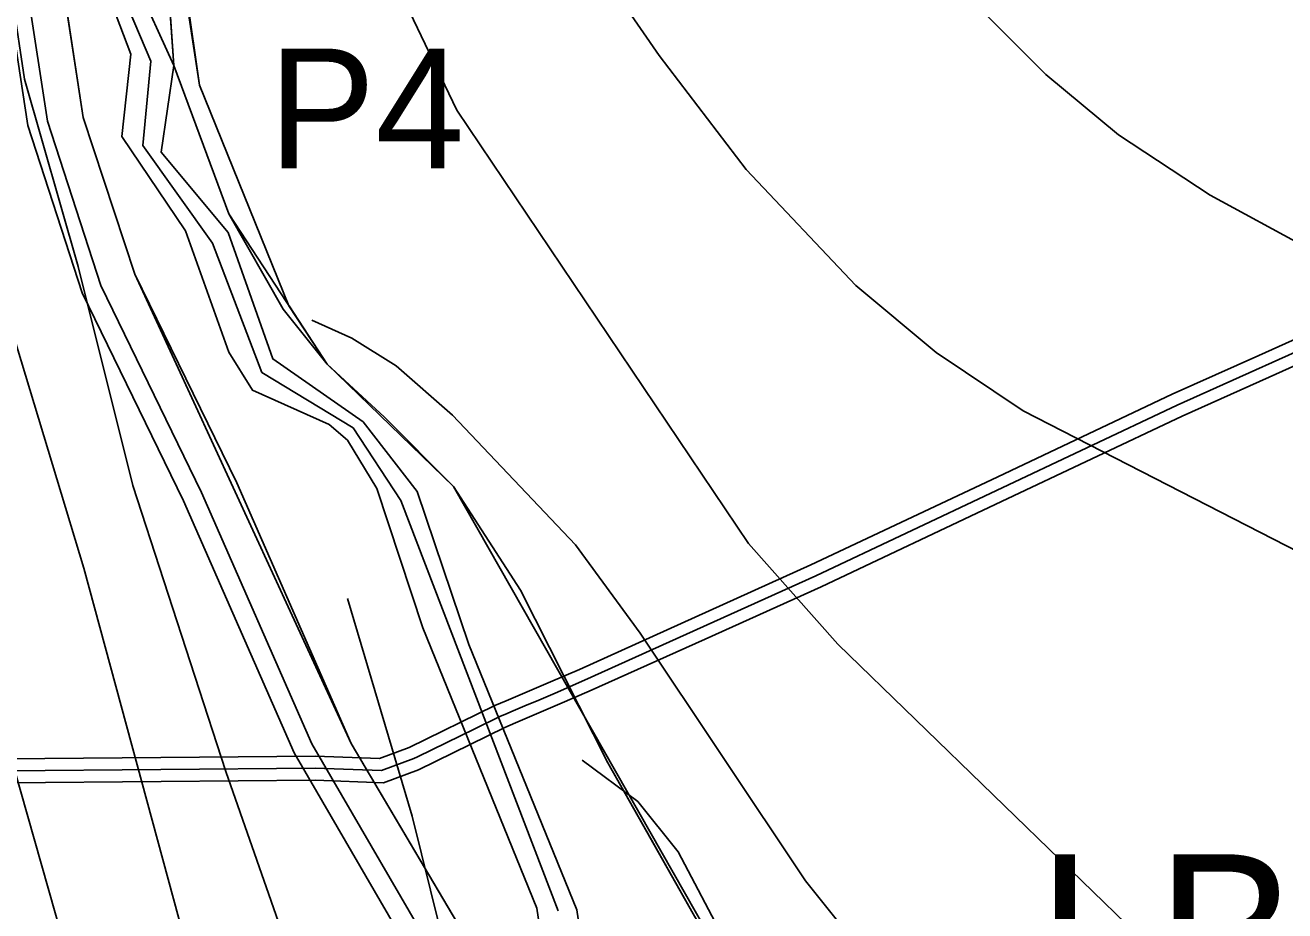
# Model space of a CAD drawing. Extents: x -1900516 to -575031, y -3809306 to -1157387.
# Drawn here: x -578011.7 to -577854.1, y -1159714.4 to -1159603.6 of the extents above; entities that cross this region are included whole.
import ezdxf

# ---------------------------------------------------------------- set-up
doc = ezdxf.new("R2010")
doc.units = 0
for name, color, linetype in [('01_PARCELY_NÁVRH_PC', 7, 'Continuous'), ('01_VRSTEVNICE', 7, 'Continuous'), ('02_KULTURY STAV', 7, 'Continuous'), ('03_PC_NÁVRH', 7, 'Continuous'), ('03_PC_OBJEKTY_NÁVRH', 7, 'Continuous'), ('04_ZPF_OP_ORGAN', 7, 'Continuous'), ('05_VHO_V_TOK', 7, 'Continuous'), ('06_CHR_ÚZEMÍ', 7, 'Continuous'), ('06_ÚSES_BK', 7, 'Continuous'), ('07_OCH_P A POPISY TI', 7, 'Continuous'), ('07_SDĚLOVACÍ', 7, 'Continuous')]:
    doc.layers.add(name, color=color, linetype=linetype)

msp = doc.modelspace()

# ---------------------------------------------------------------- linework, layer by layer
at = {"layer": '01_PARCELY_NÁVRH_PC'}
msp.add_lwpolyline([(-577960.89, -1159724.23), (-577978.09, -1159694.68), (-577991.93, -1159663.13), (-578004.6, -1159637.08), (-578011.41, -1159616.14), (-578013.85, -1159600.19), (-578023.34, -1159574.93), (-578029.3, -1159565.77), (-578024.33, -1159570.33), (-578021.76, -1159572.08), (-578015.81, -1159574.83), (-578010.42, -1159576.13), (-577992.04, -1159575.58), (-578007.06, -1159598.23), (-578004.49, -1159615.11), (-577998, -1159634.75), (-577985.26, -1159660.84), (-577970.93, -1159693.48), (-577954.22, -1159721.77)], dxfattribs=at)
at = {"layer": '01_VRSTEVNICE'}
for points in [[(-577949.59, -1159941.4), (-577967.91, -1159870.09), (-577974.34, -1159847.72), (-577993.08, -1159767.18), (-578014.05, -1159693.36), (-578034.46, -1159610.58), (-578041.04, -1159572.55), (-578045.93, -1159527.81), (-578048.03, -1159500.96), (-578044.39, -1159466.57), (-578040.62, -1159444.2), (-578038.1, -1159433.01), (-578035.3, -1159424.06), (-578030.83, -1159412.88), (-578028.17, -1159408.4), (-578022.86, -1159401.69), (-578017.13, -1159396.66), (-578011.26, -1159392.88), (-578006.22, -1159391.06), (-578001.19, -1159390.23), (-577994.2, -1159390.36), (-577981.89, -1159392.6), (-577963.44, -1159397.64), (-577961.6, -1159398.36)], [(-577922.04, -1159468.21), (-577931.56, -1159460.42), (-577937.43, -1159457.2), (-577948.06, -1159453.01), (-577958.12, -1159450.63), (-577969.03, -1159449.93), (-577976.58, -1159450.63), (-577986.37, -1159453.7), (-577992.52, -1159457.76), (-577996.43, -1159461.26), (-578003.15, -1159470.2), (-578009.16, -1159481.25), (-578016.15, -1159497.33), (-578023.98, -1159518.86), (-578026.92, -1159530.61), (-578028.03, -1159538.44), (-578028.59, -1159558.01), (-578027.61, -1159573.67), (-578025.1, -1159593.25), (-578017.97, -1159626.8), (-578004.4, -1159671.54), (-577989.86, -1159725.24)], [(-577916.6, -1159927.42), (-577935.05, -1159864.22), (-577950.43, -1159803.54), (-577963.3, -1159759.07), (-577973.5, -1159734.6), (-577986.65, -1159696.99), (-577998.25, -1159661.2), (-578005.1, -1159633.79), (-578011.81, -1159610.3), (-578014.75, -1159590.73), (-578014.33, -1159567.24), (-578010.56, -1159540.95), (-578008.13, -1159533.69), (-578005.52, -1159529.21), (-578001.33, -1159524.45), (-577995.59, -1159520.4), (-577987.49, -1159517.18), (-577978.54, -1159515.65), (-577971.83, -1159515.36), (-577959.52, -1159517.46), (-577944.42, -1159523.2), (-577940.94, -1159525.17)], [(-577913.1, -1159522.5), (-577913.8, -1159526.69), (-577914.12, -1159536.38), (-577913.94, -1159544.87), (-577909.19, -1159568.36), (-577905.55, -1159580.1), (-577898, -1159593.8), (-577891.99, -1159601.77), (-577884.02, -1159609.74), (-577874.93, -1159617.29), (-577863.44, -1159624.83), (-577851.3, -1159631.42), (-577823.9, -1159642.18), (-577807.96, -1159649.45), (-577796.21, -1159656.72), (-577786.14, -1159664.14), (-577777.32, -1159672.26), (-577769.22, -1159680.63), (-577756.22, -1159696.29), (-577746.44, -1159710.42), (-577738.33, -1159726.07)], [(-577674.85, -1159982.51), (-577703.51, -1159915.39), (-577716.65, -1159880.16), (-577737.21, -1159817.52), (-577745.46, -1159795.15), (-577751.19, -1159781.72), (-577763.49, -1159757.12), (-577773.98, -1159739.22), (-577788.38, -1159719.08), (-577799.29, -1159706.64), (-577809.35, -1159697.55), (-577828.09, -1159683.85), (-577844.03, -1159673.78), (-577886.82, -1159651.83), (-577897.72, -1159644.56), (-577907.79, -1159636.17), (-577921.49, -1159621.63), (-577932.4, -1159607.37), (-577941.76, -1159593.8), (-577950.85, -1159577.45)], [(-577694.28, -1160002.92), (-577727.28, -1159922.38), (-577742.8, -1159886.59), (-577761.4, -1159846.32), (-577786.42, -1159797.1), (-577794.53, -1159783.68), (-577801.1, -1159774.87), (-577812.57, -1159762.43), (-577820.54, -1159755.02), (-577832.98, -1159745.79), (-577862.21, -1159726.07), (-577871.16, -1159718.8), (-577910.03, -1159681.05), (-577921.21, -1159668.47), (-577957.7, -1159614.22), (-577964.14, -1159600.8), (-577970.29, -1159584.44)], [(-577975.88, -1159640.51), (-577970.85, -1159642.74), (-577965.32, -1159646.21), (-577958.26, -1159652.39), (-577942.88, -1159668.61), (-577934.77, -1159679.66), (-577914.08, -1159710.7), (-577898.84, -1159729.71), (-577887.51, -1159742.71), (-577878.29, -1159751.38), (-577835.92, -1159784.94), (-577814.53, -1159805.91), (-577803.34, -1159819.06), (-577794.53, -1159831.5), (-577778.17, -1159856.95), (-577762.23, -1159888.27), (-577747.13, -1159921.82), (-577724.2, -1159979.71)], [(-577971.39, -1159675.32), (-577963.3, -1159702.58), (-577949.45, -1159758.51), (-577939.81, -1159792.07), (-577919.95, -1159853.59), (-577910.03, -1159887.15), (-577882.06, -1159999.01)], [(-577942.04, -1159695.59), (-577935.05, -1159700.77), (-577930.02, -1159707.06), (-577918.27, -1159729.43), (-577907.93, -1159751.8), (-577902.75, -1159760.75), (-577892.13, -1159776.55), (-577883.04, -1159787.6), (-577859.97, -1159810.25), (-577836.62, -1159830.8), (-577823.48, -1159843.8), (-577799.43, -1159870.37), (-577788.38, -1159886.03), (-577782.37, -1159897.22), (-577775.24, -1159912.6), (-577745.59, -1159984.19)]]:
    msp.add_lwpolyline(points, dxfattribs=at)
at = {"layer": '02_KULTURY STAV'}
for points in [[(-578093.79, -1159393.53), (-578084.69, -1159396.84), (-578077, -1159402.55), (-578070.14, -1159415.45), (-578050.74, -1159480.11), (-578044.18, -1159499.04), (-578029.25, -1159567.06), (-578022.51, -1159574.15), (-578013.73, -1159574.82), (-578004.95, -1159573.03), (-578005.78, -1159582.94), (-578007.06, -1159598.23), (-578004.49, -1159615.11), (-577998, -1159634.75), (-577970.93, -1159693.48), (-577954.22, -1159721.77), (-577948.61, -1159737.63), (-577943.66, -1159775.15), (-577915.81, -1159831.46), (-577882.81, -1159865.04), (-577867.61, -1159911.45), (-577829.25, -1160003.86)], [(-577907.46, -1159750.41), (-577958.14, -1159661.32), (-577973.93, -1159646.02), (-577986.26, -1159627.18), (-577993.12, -1159608.6), (-577994.01, -1159596.18), (-577983.6, -1159581.7), (-577979.04, -1159584.43), (-577970.43, -1159586.02), (-577953.16, -1159583.03), (-577941.84, -1159577.37), (-577934.2, -1159571.55), (-577912.67, -1159552.98), (-577891.97, -1159536.15), (-577857.06, -1159509.05), (-577825.12, -1159485.18)], [(-577954.22, -1159721.77), (-577970.93, -1159693.48), (-577998, -1159634.75), (-578004.49, -1159615.11), (-578007.06, -1159598.23), (-578005.78, -1159582.94), (-578004.95, -1159573.03), (-577996.96, -1159572.97), (-577987.05, -1159577.94), (-577998.74, -1159586.52), (-578002.48, -1159591.25), (-578002.51, -1159596.61), (-577998.52, -1159607.21), (-577999.63, -1159617.51), (-577991.7, -1159629.29), (-577986.27, -1159644.49), (-577983.3, -1159649.27), (-577973.69, -1159653.54), (-577971.4, -1159655.53), (-577967.74, -1159661.58), (-577961.97, -1159679.03), (-577947.69, -1159714.11), (-577946.02, -1159725.41)], [(-577946.02, -1159725.41), (-577947.69, -1159714.11), (-577961.97, -1159679.03), (-577967.74, -1159661.58), (-577971.4, -1159655.53), (-577973.69, -1159653.54), (-577983.3, -1159649.27), (-577986.27, -1159644.49), (-577991.7, -1159629.29), (-577999.63, -1159617.51), (-577998.52, -1159607.21), (-578002.51, -1159596.61)], [(-577997.95, -1159598.05), (-577993.12, -1159608.6), (-577994.71, -1159619.47), (-577986.32, -1159629.5), (-577980.73, -1159645.35), (-577969.45, -1159653.21), (-577962.69, -1159661.93), (-577956.22, -1159681.09), (-577942.7, -1159714.3), (-577941.03, -1159725.48)], [(-577941.03, -1159725.48), (-577942.7, -1159714.3), (-577956.22, -1159681.09), (-577962.69, -1159661.93), (-577969.45, -1159653.21), (-577980.73, -1159645.35), (-577986.32, -1159629.5), (-577994.71, -1159619.47), (-577993.12, -1159608.6), (-577986.26, -1159627.18), (-577973.93, -1159646.02), (-577958.14, -1159661.32), (-577907.46, -1159750.41)]]:
    msp.add_lwpolyline(points, dxfattribs=at)
msp.add_lwpolyline([(-577998.26, -1159592.6), (-577995.02, -1159589.25), (-577989.08, -1159585.22), (-577983.6, -1159581.7), (-577994.01, -1159596.18), (-577993.12, -1159608.6), (-577997.95, -1159598.05)], close=True, dxfattribs=at)
at = {"layer": '03_PC_NÁVRH'}
msp.add_lwpolyline([(-578023.15, -1159568.31), (-578011.41, -1159599.56), (-578008.97, -1159615.56), (-578002.28, -1159636.14), (-577989.66, -1159662.08), (-577975.86, -1159693.55), (-577958.62, -1159723.17), (-577953.01, -1159738.7), (-577949.9, -1159757.11), (-577948.19, -1159775.09), (-577942.55, -1159789.95), (-577930.67, -1159810.61), (-577919.79, -1159833.58), (-577907, -1159848.6), (-577886.36, -1159867.89), (-577878.34, -1159888.48), (-577871.74, -1159913.25), (-577855.47, -1159948.11)], dxfattribs=at)
at = {"layer": '04_ZPF_OP_ORGAN'}
for points in [[(-577960.89, -1159724.23), (-577978.09, -1159694.68), (-577991.93, -1159663.13), (-578004.6, -1159637.08), (-578011.41, -1159616.14), (-578013.84, -1159600.19), (-578019.67, -1159584.69), (-578024.78, -1159569.53), (-578037.2, -1159551.97), (-578040.9, -1159510.8), (-578046.65, -1159500.76), (-578057.67, -1159495.63), (-578088.18, -1159490.12), (-578084.47, -1159507.62), (-578068.6, -1159510.36), (-577894.36, -1160361.27)], [(-577857.02, -1159949.11), (-577874.09, -1159914.13), (-577880.72, -1159889.26), (-577888.48, -1159869.33), (-577908.81, -1159850.33), (-577921.91, -1159834.95), (-577932.89, -1159811.77), (-577944.82, -1159791.02), (-577950.65, -1159775.66), (-577952.38, -1159757.44), (-577955.44, -1159739.34), (-577960.89, -1159724.23), (-577978.09, -1159694.68), (-577991.93, -1159663.13), (-578004.6, -1159637.08), (-578011.41, -1159616.14), (-578013.84, -1159600.19), (-578019.67, -1159584.69), (-578024.78, -1159569.53), (-578037.2, -1159551.97), (-578040.9, -1159510.8), (-578046.65, -1159500.76)], [(-577665.74, -1159942.86), (-577754.41, -1159687.94), (-577847.18, -1159522.78), (-577933, -1159590.34), (-577947.98, -1159598.41), (-577975.59, -1159601.19), (-577987.94, -1159597.75), (-577993.78, -1159599.41), (-577993.12, -1159608.6), (-577986.26, -1159627.18), (-577979.45, -1159639.1), (-577973.93, -1159646.02), (-577966.77, -1159652.63), (-577958.14, -1159661.32), (-577949.76, -1159674.29), (-577938.84, -1159695.9), (-577928.14, -1159714.83)], [(-577665.74, -1159942.86), (-577754.41, -1159687.94), (-577847.18, -1159522.78), (-577933, -1159590.34), (-577947.98, -1159598.41), (-577975.59, -1159601.19), (-577987.94, -1159597.75), (-577993.78, -1159599.41), (-577993.12, -1159608.6), (-577986.26, -1159627.18), (-577979.45, -1159639.1), (-577973.93, -1159646.02), (-577966.77, -1159652.63), (-577958.14, -1159661.32), (-577949.76, -1159674.29), (-577938.84, -1159695.9), (-577928.14, -1159714.83)]]:
    msp.add_lwpolyline(points, dxfattribs=at)
at = {"layer": '05_VHO_V_TOK'}
for p, q in [((-578000, -1159598.68), (-577996.02, -1159608.06)), ((-577996.02, -1159608.06), (-577997, -1159618.61)), ((-577997, -1159618.61), (-577988.32, -1159630.87)), ((-577988.32, -1159630.87), (-577982.11, -1159647.06)), ((-577982.11, -1159647.06), (-577970.71, -1159653.99)), ((-577970.71, -1159653.99), (-577964.71, -1159663.06)), ((-577964.71, -1159663.06), (-577945.04, -1159714.44))]:
    msp.add_line(p, q, dxfattribs=at)
at = {"layer": '06_CHR_ÚZEMÍ'}
msp.add_lwpolyline([(-577928.14, -1159714.83), (-577933.49, -1159705.36), (-577938.84, -1159695.9), (-577949.76, -1159674.29), (-577958.14, -1159661.32), (-577973.93, -1159646.02), (-577978.74, -1159638.7), (-577989.93, -1159611.09), (-577991.96, -1159597.72), (-577983.6, -1159581.7), (-577987.05, -1159577.94), (-577996.96, -1159572.97), (-578004.95, -1159573.03), (-578007.06, -1159598.23), (-578004.49, -1159615.11), (-577998, -1159634.75), (-577985.26, -1159660.84), (-577970.93, -1159693.48), (-577954.22, -1159721.77)], dxfattribs=at)
at = {"layer": '06_ÚSES_BK'}
for p, q in [((-577992.36, -1159593.88), (-577989.93, -1159611.09)), ((-578004.49, -1159615.11), (-578007.06, -1159598.23)), ((-577989.93, -1159611.09), (-577978.74, -1159638.7)), ((-577998, -1159634.75), (-578004.49, -1159615.11)), ((-577985.26, -1159660.84), (-577998, -1159634.75)), ((-577978.72, -1159638.7), (-577973.93, -1159646.02)), ((-577973.93, -1159646.02), (-577958.14, -1159661.32)), ((-577970.93, -1159693.48), (-577985.26, -1159660.84)), ((-577954.22, -1159721.77), (-577970.93, -1159693.48))]:
    msp.add_line(p, q, dxfattribs=at)
for points in [[(-577958.14, -1159661.32), (-577949.76, -1159674.29), (-577938.84, -1159695.9), (-577933.49, -1159705.36)], [(-577933.49, -1159705.36), (-577928.14, -1159714.83), (-577917.8, -1159732.62)]]:
    msp.add_lwpolyline(points, dxfattribs=at)
at = {"layer": '07_OCH_P A POPISY TI'}
for points in [[(-578114.64, -1159700.72), (-578064.34, -1159698.46), (-578014.12, -1159695.42), (-577994.77, -1159695.26), (-577975.42, -1159695.09), (-577967.39, -1159695.38), (-577963.68, -1159694.01), (-577952.96, -1159688.75), (-577951.56, -1159688.15), (-577946.01, -1159685.78), (-577942.36, -1159684.21), (-577927.88, -1159677.68), (-577913.4, -1159671.14), (-577890.82, -1159660.47), (-577868.19, -1159649.77), (-577857.34, -1159644.9), (-577846.5, -1159640.02)], [(-578114.53, -1159703.72), (-578064.18, -1159701.46), (-578039.1, -1159699.94), (-578014.02, -1159698.42), (-577994.74, -1159698.26), (-577975.46, -1159698.09), (-577966.9, -1159698.4), (-577962.5, -1159696.77), (-577951.71, -1159691.48), (-577950.38, -1159690.91), (-577944.83, -1159688.54), (-577941.15, -1159686.95), (-577926.65, -1159680.41), (-577912.14, -1159673.86), (-577889.54, -1159663.18), (-577889.54, -1159663.18), (-577866.93, -1159652.5), (-577856.07, -1159647.61), (-577845.2, -1159642.73)]]:
    msp.add_lwpolyline(points, dxfattribs=at)
at = {"layer": '07_SDĚLOVACÍ'}
msp.add_lwpolyline([(-578114.58, -1159702.22), (-578064.26, -1159699.97), (-578014.08, -1159696.92), (-577975.44, -1159696.59), (-577967.14, -1159696.89), (-577963.09, -1159695.39), (-577962.64, -1159695.17), (-577955.46, -1159691.65), (-577952.34, -1159690.11), (-577951.42, -1159689.72), (-577950.96, -1159689.53), (-577949.22, -1159688.79), (-577947.47, -1159688.06), (-577945.43, -1159687.17), (-577941.76, -1159685.58), (-577912.77, -1159672.5), (-577867.56, -1159651.14), (-577845.85, -1159641.37)], dxfattribs=at)

# ---------------------------------------------------------------- texts
at = {"layer": '03_PC_OBJEKTY_NÁVRH'}
msp.add_text('P4', height=15, dxfattribs=at).set_placement((-577981.3, -1159621.5))
at = {"layer": '06_ÚSES_BK'}
msp.add_text('LBK4', height=20, dxfattribs=at).set_placement((-577885.06, -1159727.36))

doc.saveas('drawing.dxf')
